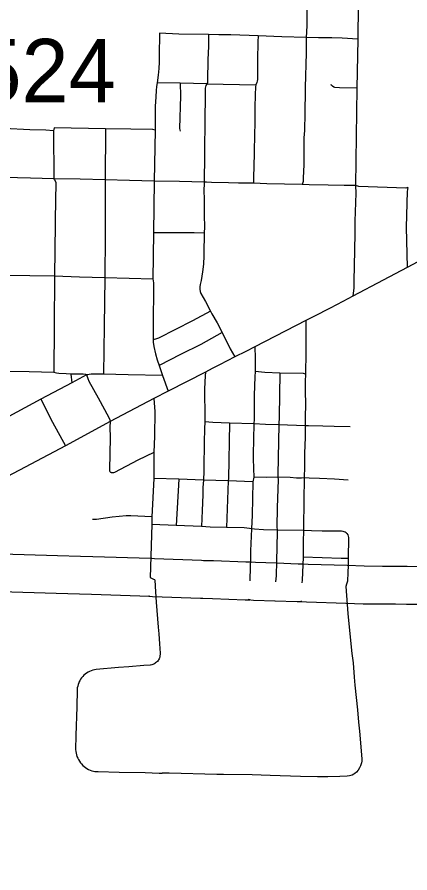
# Model space of a CAD drawing. Extents: x -19 to 366, y -4 to 359.
# Drawn here: x 152.872 to 153.368, y 189.504 to 190.584 of the extents above; entities that cross this region are included whole.
import ezdxf

# ---------------------------------------------------------------- set-up
doc = ezdxf.new("R2010")
doc.units = 0
for name, color, linetype in [('R_Border', 7, 'Continuous'), ('R_Draft', 7, 'Continuous'), ('R_Striping', 7, 'Continuous'), ('Sheet Fence', 7, 'Continuous')]:
    doc.layers.add(name, color=color, linetype=linetype)

msp = doc.modelspace()

# ---------------------------------------------------------------- linework, layer by layer
at = {"layer": 'R_Draft'}
for p, q in [((152.9671, 189.9028), (152.9518, 189.9033)), ((152.9518, 189.9033), (152.9518, 189.9033)), ((153.0404, 189.9006), (152.9671, 189.9028)), ((152.9671, 189.9028), (152.9671, 189.9028)), ((153.0415, 189.9005), (153.0404, 189.9006)), ((153.1671, 189.896), (153.1653, 189.8961)), ((153.1989, 189.8947), (153.1988, 189.8947)), ((153.2326, 189.8936), (153.2314, 189.8936)), ((153.2883, 189.8917), (153.2883, 189.8917)), ((152.9504, 189.8559), (152.9657, 189.8555)), ((152.9657, 189.8555), (153.0389, 189.8532)), ((152.9657, 189.8555), (152.9657, 189.8555)), ((153.0389, 189.8532), (153.0378, 189.8533)), ((153.1654, 189.8487), (153.1635, 189.8488)), ((153.231, 189.8463), (153.2298, 189.8463))]:
    msp.add_line(p, q, dxfattribs=at)
for points in [[(152.9518, 189.9033), (152.9224, 189.9041), (152.8522, 189.9062), (152.7857, 189.9081)], [(153.1653, 189.8961), (153.1605, 189.8961), (153.1196, 189.8976), (153.107, 189.8979), (153.1045, 189.898), (153.0452, 189.9002), (153.0415, 189.9005)], [(153.1988, 189.8947), (153.1725, 189.8956), (153.1671, 189.896)], [(153.2314, 189.8936), (153.2264, 189.8937), (153.1989, 189.8947)], [(153.2883, 189.8917), (153.2391, 189.8932), (153.2326, 189.8936)], [(153.4342, 189.8895), (153.3968, 189.8901), (153.3769, 189.8903), (153.3639, 189.8904), (153.35, 189.8907), (153.333, 189.8907), (153.3096, 189.8911), (153.2883, 189.8917)], [(152.7843, 189.8608), (152.8509, 189.8589), (152.921, 189.8568), (152.9504, 189.8559)], [(153.0378, 189.8533), (153.0425, 189.8529), (153.103, 189.8506), (153.1059, 189.8506), (153.1181, 189.8503), (153.1597, 189.8487), (153.1654, 189.8487)], [(153.1635, 189.8488), (153.1699, 189.8483), (153.1973, 189.8474)], [(153.1972, 189.8474), (153.2253, 189.8463), (153.231, 189.8463)], [(153.2298, 189.8463), (153.237, 189.8459), (153.2869, 189.8444)], [(153.2868, 189.8444), (153.3085, 189.8437), (153.3326, 189.8433), (153.3495, 189.8433), (153.3632, 189.8431), (153.3764, 189.8429), (153.3962, 189.8428), (153.4334, 189.8422)]]:
    msp.add_lwpolyline(points, dxfattribs=at)
at = {"layer": 'R_Striping'}
for points in [[(153.2378, 190.6403), (153.2375, 190.6069), (153.2374, 190.5727), (153.2367, 190.558)], [(153.3024, 190.5991), (153.3019, 190.5559)], [(153.0513, 190.5635), (153.0509, 190.5349)], [(153.1133, 190.5617), (153.0756, 190.5623), (153.0513, 190.5635)], [(153.1133, 190.5617), (153.1131, 190.5469), (153.1126, 190.53)], [(153.1759, 190.5601), (153.1414, 190.5615), (153.1263, 190.5613), (153.1133, 190.5617)], [(153.1759, 190.5601), (153.1756, 190.5524), (153.1752, 190.5296)], [(153.2059, 190.5589), (153.1759, 190.5601)], [(153.2367, 190.558), (153.2059, 190.5589)], [(153.2367, 190.558), (153.2365, 190.5386), (153.2353, 190.4949), (153.2352, 190.4914), (153.2348, 190.4626), (153.2344, 190.4405), (153.2341, 190.4362)], [(153.269, 190.5574), (153.2523, 190.5576), (153.2367, 190.558)], [(153.3019, 190.5559), (153.2819, 190.5573), (153.269, 190.5574)], [(153.3019, 190.5559), (153.3007, 190.4941)], [(153.0509, 190.5349), (153.0508, 190.5267), (153.0505, 190.5187), (153.0499, 190.5106), (153.0486, 190.5009)], [(153.1126, 190.53), (153.112, 190.5043), (153.1121, 190.5032), (153.112, 190.502), (153.1118, 190.5009), (153.1112, 190.4996)], [(153.1752, 190.5296), (153.1752, 190.5113), (153.175, 190.5052), (153.1746, 190.5029), (153.1741, 190.5013), (153.1732, 190.4982)], [(153.0486, 190.5009), (153.0478, 190.4961), (153.0472, 190.4913), (153.0466, 190.483), (153.0461, 190.4708), (153.0458, 190.4411)], [(153.0774, 190.5003), (153.0486, 190.5009)], [(153.0774, 190.5003), (153.0778, 190.4842), (153.0767, 190.4433), (153.0773, 190.4397)], [(153.1112, 190.4996), (153.0774, 190.5003)], [(153.1112, 190.4996), (153.11, 190.4974), (153.1094, 190.4958), (153.1092, 190.4941), (153.1087, 190.4441), (153.1088, 190.4395)], [(153.1112, 190.4996), (153.1732, 190.4982)], [(153.1732, 190.4982), (153.1727, 190.4958), (153.1724, 190.4929), (153.1721, 190.4884), (153.1721, 190.4805), (153.1719, 190.4747), (153.1717, 190.4623), (153.1717, 190.4473), (153.1713, 190.438)], [(153.3007, 190.4941), (153.2788, 190.4944), (153.2727, 190.495), (153.2714, 190.4953), (153.2696, 190.4965), (153.2687, 190.4976), (153.2681, 190.4986)], [(153.3007, 190.4941), (153.2998, 190.4335)], [(152.8877, 190.4417), (152.8553, 190.443)], [(152.9176, 190.4402), (152.9078, 190.4409), (152.8877, 190.4417)], [(152.9183, 190.4442), (152.9176, 190.4402)], [(152.9176, 190.4402), (152.918, 190.3798)], [(152.9833, 190.4429), (152.9183, 190.4442)], [(152.9833, 190.4429), (152.9829, 190.3784)], [(153.0151, 190.4423), (152.9833, 190.4429)], [(153.0458, 190.4411), (153.043, 190.4419), (153.0151, 190.4423)], [(153.0458, 190.4411), (153.0446, 190.3768)], [(153.1088, 190.4395), (153.1083, 190.4285), (153.108, 190.4097), (153.1078, 190.3754)], [(153.1713, 190.438), (153.171, 190.4114), (153.1701, 190.3814), (153.1702, 190.3741)], [(153.2341, 190.4362), (153.2338, 190.4312), (153.2334, 190.3976), (153.2326, 190.3805), (153.2326, 190.3765), (153.2314, 190.3724)], [(153.2998, 190.4335), (153.299, 190.3712)], [(152.8885, 190.3805), (152.8555, 190.3813)], [(152.918, 190.3798), (152.8885, 190.3805)], [(152.918, 190.3798), (152.919, 190.3785), (152.9205, 190.3754), (152.9197, 190.328), (152.9196, 190.3227), (152.919, 190.2567)], [(152.9513, 190.3791), (152.918, 190.3798)], [(152.9829, 190.3784), (152.9513, 190.3791)], [(152.9829, 190.3784), (152.9826, 190.3079), (152.9824, 190.2548)], [(153.0135, 190.3776), (152.9829, 190.3784)], [(153.0446, 190.3768), (153.0135, 190.3776)], [(153.0446, 190.3768), (153.0438, 190.3115)], [(153.0766, 190.3761), (153.0446, 190.3768)], [(153.1078, 190.3754), (153.0766, 190.3761)], [(153.1078, 190.3754), (153.1075, 190.3631), (153.1078, 190.3555), (153.1079, 190.3336), (153.1081, 190.319), (153.1077, 190.3112)], [(153.1702, 190.3741), (153.151, 190.3743), (153.1385, 190.3746), (153.1169, 190.3752), (153.1106, 190.3754), (153.1078, 190.3754)], [(153.2314, 190.3724), (153.1867, 190.3735), (153.1702, 190.3741)], [(153.2643, 190.3717), (153.2405, 190.3721), (153.2314, 190.3724)], [(153.299, 190.3712), (153.2847, 190.3712), (153.2643, 190.3717)], [(153.299, 190.3712), (153.2991, 190.3616), (153.2982, 190.3263), (153.2979, 190.3117), (153.2975, 190.2894), (153.2966, 190.2509), (153.2967, 190.2422), (153.2955, 190.2318)], [(153.3648, 190.3688), (153.3623, 190.3677), (153.3029, 190.3698), (153.299, 190.3712)], [(153.3648, 190.3688), (153.364, 190.3635), (153.363, 190.3185), (153.3641, 190.2677)], [(153.5485, 190.3589), (153.5398, 190.357), (153.5329, 190.355), (153.5232, 190.3513), (153.5182, 190.3492), (153.5135, 190.3469), (153.5023, 190.3413), (153.4882, 190.334), (153.4831, 190.3313), (153.4541, 190.3159), (153.4242, 190.2997), (153.4235, 190.2993), (153.4173, 190.2961), (153.3641, 190.2677)], [(153.0438, 190.3115), (153.0431, 190.2532)], [(153.1077, 190.3112), (153.0952, 190.3116), (153.0438, 190.3115)], [(153.1077, 190.3112), (153.1077, 190.3034), (153.1074, 190.293), (153.1075, 190.2826), (153.107, 190.2722), (153.1058, 190.2623), (153.1039, 190.2512), (153.1029, 190.2464), (153.1023, 190.2435), (153.1021, 190.2419), (153.1021, 190.2404), (153.1026, 190.2377), (153.1037, 190.2352), (153.1096, 190.2248), (153.1156, 190.2128)], [(153.3641, 190.2677), (153.3338, 190.2517), (153.2955, 190.2318)], [(152.8876, 190.2573), (152.8557, 190.2579)], [(152.919, 190.2567), (152.8876, 190.2573)], [(152.919, 190.2567), (152.9184, 190.1939), (152.9179, 190.1353)], [(152.9505, 190.2557), (152.919, 190.2567)], [(152.9824, 190.2548), (152.9505, 190.2557)], [(152.9824, 190.2548), (152.9814, 190.1938), (152.9805, 190.1333)], [(153.0132, 190.254), (152.9824, 190.2548)], [(153.0431, 190.2532), (153.0132, 190.254)], [(153.0431, 190.2532), (153.0432, 190.2513), (153.0437, 190.248), (153.0438, 190.2458), (153.0433, 190.1936), (153.0432, 190.1838), (153.0433, 190.1766)], [(153.2955, 190.2318), (153.2829, 190.225), (153.2669, 190.2166), (153.2463, 190.2059), (153.236, 190.2008)], [(153.1156, 190.2128), (153.0929, 190.2007), (153.0502, 190.1787), (153.0476, 190.1777), (153.0433, 190.1766)], [(153.1156, 190.2128), (153.1176, 190.2095), (153.1241, 190.1978), (153.1305, 190.1856)], [(153.236, 190.2008), (153.1718, 190.1678)], [(153.236, 190.2008), (153.2363, 190.1611)], [(153.1305, 190.1856), (153.1034, 190.1708), (153.0779, 190.158), (153.0509, 190.1441)], [(153.1305, 190.1856), (153.1408, 190.1654), (153.1467, 190.1553)], [(153.0433, 190.1766), (153.0435, 190.1738), (153.0444, 190.168), (153.0464, 190.1588), (153.0486, 190.1513), (153.0509, 190.1441)], [(153.1718, 190.1678), (153.1604, 190.1618), (153.1467, 190.1553)], [(153.1718, 190.1678), (153.1721, 190.1536), (153.1721, 190.1367)], [(153.2363, 190.1611), (153.2358, 190.1331)], [(153.1467, 190.1553), (153.1273, 190.1451), (153.1177, 190.1402), (153.1093, 190.1357)], [(152.8867, 190.136), (152.8605, 190.1366), (152.8571, 190.1362), (152.8546, 190.1364)], [(152.9179, 190.1353), (152.8867, 190.136)], [(153.0509, 190.1441), (153.0552, 190.1315)], [(153.1721, 190.1367), (153.1717, 190.13), (153.1711, 190.1066), (153.1709, 190.0766), (153.1705, 190.0707)], [(153.2035, 190.1347), (153.1845, 190.1354), (153.1721, 190.1367)], [(152.9393, 190.1333), (152.9335, 190.1335), (152.9244, 190.1342), (152.9215, 190.1346), (152.9179, 190.1353)], [(152.9393, 190.1333), (152.9408, 190.1224)], [(152.9494, 190.1333), (152.9393, 190.1333)], [(152.9594, 190.1322), (152.9408, 190.1224)], [(152.9594, 190.1322), (152.9582, 190.1327), (152.955, 190.1333), (152.9494, 190.1333)], [(152.9805, 190.1333), (152.9653, 190.1333), (152.9627, 190.1329), (152.9609, 190.1324), (152.9594, 190.1322)], [(152.9594, 190.1322), (152.9607, 190.1278), (152.9623, 190.1243), (152.9739, 190.1032)], [(153.0119, 190.1325), (152.9805, 190.1333)], [(153.0552, 190.1315), (153.0119, 190.1325)], [(153.0552, 190.1315), (153.0622, 190.1118)], [(153.1093, 190.1357), (153.0622, 190.1118)], [(153.1093, 190.1357), (153.1092, 190.1313), (153.1081, 190.1147), (153.1083, 190.1002), (153.1086, 190.0923), (153.1085, 190.0733)], [(153.2035, 190.1347), (153.2024, 190.0799), (153.2021, 190.0693)], [(153.2358, 190.1331), (153.233, 190.134), (153.2035, 190.1347)], [(153.2358, 190.1331), (153.2353, 190.1241), (153.2353, 190.1158), (153.2357, 190.0912), (153.2354, 190.0832), (153.2352, 190.0681)], [(152.9408, 190.1224), (152.9015, 190.1015)], [(153.0622, 190.1118), (153.0444, 190.1025)], [(152.9015, 190.1015), (152.8512, 190.0745)], [(152.9015, 190.1015), (152.9162, 190.0727)], [(152.9739, 190.1032), (152.9875, 190.0786), (152.9888, 190.0755), (152.9891, 190.0734)], [(153.0444, 190.1025), (152.9891, 190.0734)], [(153.0444, 190.1025), (153.0453, 190.0862), (153.0451, 190.0551), (153.0442, 190.0345)], [(152.9162, 190.0727), (152.9325, 190.043)], [(152.9891, 190.0734), (152.9325, 190.043)], [(152.9891, 190.0734), (152.9888, 190.0662), (152.9891, 190.0535), (152.9881, 190.0124), (152.9883, 190.0114), (152.9888, 190.0106), (152.9894, 190.0098), (152.9902, 190.0092)], [(153.1085, 190.0733), (153.1082, 190.0642), (153.1079, 190.0473), (153.1076, 190.0408), (153.1073, 190.0215), (153.1074, 190.011), (153.1071, 189.9997)], [(153.1398, 190.0715), (153.1187, 190.0724), (153.1085, 190.0733)], [(153.1398, 190.0715), (153.1383, 190.0018), (153.1381, 189.9987)], [(153.1705, 190.0707), (153.1398, 190.0715)], [(153.1705, 190.0707), (153.1696, 190.0319), (153.1698, 190.0267), (153.1699, 190.0142), (153.1705, 190.0035)], [(153.2021, 190.0693), (153.185, 190.0699), (153.1705, 190.0707)], [(153.2021, 190.0693), (153.2006, 190.0068), (153.2009, 190.0031)], [(153.2352, 190.0681), (153.2021, 190.0693)], [(153.2352, 190.0681), (153.2352, 190.0534), (153.2346, 190.0335), (153.2345, 190.0167), (153.2341, 190.0023)], [(153.2921, 190.0669), (153.2721, 190.0671), (153.2576, 190.0677), (153.2394, 190.0681), (153.2352, 190.0681)], [(152.9325, 190.043), (152.8523, 190.0005)], [(153.0442, 190.0345), (153.0241, 190.0249), (152.9947, 190.0093), (152.9935, 190.0089), (152.9923, 190.0087), (152.9911, 190.0089), (152.9902, 190.0092)], [(153.0442, 190.0345), (153.0441, 190.0016)], [(153.0441, 190.0016), (153.0419, 189.9531)], [(153.0759, 190.0007), (153.0441, 190.0016)], [(153.0759, 190.0007), (153.0726, 189.9425)], [(153.1071, 189.9997), (153.0759, 190.0007)], [(153.1071, 189.9997), (153.1062, 189.9901), (153.106, 189.9808), (153.1051, 189.9614), (153.1046, 189.9411)], [(153.1381, 189.9987), (153.1071, 189.9997)], [(153.1381, 189.9987), (153.1359, 189.94)], [(153.1694, 189.9976), (153.1381, 189.9987)], [(153.1694, 189.9976), (153.1684, 189.9554), (153.1677, 189.9382)], [(153.1705, 190.0035), (153.1694, 189.9976)], [(153.2009, 190.0031), (153.186, 190.003), (153.1705, 190.0035)], [(153.2009, 190.0031), (153.2012, 190.0002), (153.2, 189.9647), (153.1997, 189.9405), (153.1998, 189.9365)], [(153.2341, 190.0023), (153.2307, 190.0021), (153.2243, 190.0022), (153.2164, 190.0027), (153.2009, 190.0031)], [(153.2341, 190.0023), (153.2342, 189.9938), (153.2337, 189.9825), (153.2334, 189.9672), (153.2333, 189.946), (153.233, 189.9358)], [(153.2896, 189.9995), (153.2724, 190.0006), (153.2532, 190.0015), (153.2403, 190.0019), (153.2341, 190.0023)], [(153.0419, 189.9531), (153.015, 189.9545), (153.0091, 189.9545), (153.0003, 189.9538), (152.9918, 189.9529), (152.9718, 189.9498), (152.9697, 189.9497), (152.9669, 189.9498)], [(153.0419, 189.9531), (153.0419, 189.9437)], [(153.0419, 189.9437), (153.0396, 189.8769)], [(153.0726, 189.9425), (153.0419, 189.9437)], [(153.1046, 189.9411), (153.0726, 189.9425)], [(153.1359, 189.94), (153.1153, 189.9404), (153.1046, 189.9411)], [(153.1677, 189.9382), (153.1649, 189.9386), (153.1581, 189.9392), (153.1359, 189.94)], [(153.1677, 189.9382), (153.1663, 189.9104), (153.1663, 189.8995), (153.1657, 189.8908), (153.1653, 189.8724)], [(153.1998, 189.9365), (153.1827, 189.937), (153.1714, 189.9378), (153.1677, 189.9382)], [(153.1998, 189.9365), (153.2, 189.9337), (153.1992, 189.8975), (153.1987, 189.8789), (153.198, 189.8711)], [(153.233, 189.9358), (153.1998, 189.9365)], [(153.233, 189.9358), (153.2327, 189.9217), (153.2328, 189.9023)], [(153.2879, 189.9323), (153.2869, 189.9332), (153.2858, 189.9339), (153.2832, 189.9347), (153.2812, 189.935), (153.2782, 189.9352), (153.2657, 189.9351), (153.2566, 189.9352), (153.2433, 189.9356), (153.233, 189.9358)], [(153.2879, 189.9323), (153.2891, 189.9306), (153.2896, 189.9287), (153.2898, 189.927), (153.2896, 189.9006)], [(153.2328, 189.9023), (153.2321, 189.8831), (153.2313, 189.8735), (153.2312, 189.87)], [(153.2896, 189.9006), (153.2809, 189.9008), (153.2328, 189.9023)], [(153.2896, 189.9006), (153.2896, 189.8919), (153.289, 189.8832), (153.2886, 189.8722), (153.2876, 189.8681)], [(153.0396, 189.8769), (153.044, 189.8748), (153.0449, 189.874), (153.0453, 189.8732), (153.0462, 189.8588), (153.0472, 189.8454)], [(153.2876, 189.8681), (153.2868, 189.8652), (153.2892, 189.8313), (153.2937, 189.7845), (153.2941, 189.7807), (153.2952, 189.7751), (153.2959, 189.769), (153.2971, 189.7508), (153.2981, 189.7407)], [(153.0472, 189.8454), (153.0497, 189.8141), (153.0504, 189.8057), (153.0513, 189.7932), (153.0522, 189.7813), (153.0519, 189.7767), (153.0518, 189.7764), (153.0514, 189.7752), (153.0509, 189.774), (153.0503, 189.7729), (153.0495, 189.7719), (153.0487, 189.7709), (153.0478, 189.77), (153.0476, 189.7698), (153.0464, 189.7689), (153.0453, 189.7682), (153.0441, 189.7675), (153.0428, 189.767), (153.0415, 189.7666), (153.0402, 189.7663), (153.0395, 189.7662), (153.0314, 189.7656), (153.0125, 189.764), (152.9998, 189.763), (152.9716, 189.7607), (152.9694, 189.7604), (152.9673, 189.7598), (152.9652, 189.7591), (152.9632, 189.7583), (152.9613, 189.7572), (152.9594, 189.7561), (152.9576, 189.7548), (152.956, 189.7533), (152.9545, 189.7518), (152.9531, 189.7501), (152.9518, 189.7483), (152.9507, 189.7464), (152.9497, 189.7445), (152.9495, 189.7438), (152.9487, 189.7419), (152.9481, 189.7398), (152.9476, 189.7376), (152.9473, 189.7355), (152.9473, 189.7351), (152.9468, 189.7137), (152.9459, 189.6772), (152.9455, 189.6597), (152.9457, 189.6574), (152.946, 189.6552), (152.9466, 189.6531), (152.9472, 189.6509), (152.9481, 189.6489), (152.9491, 189.6469), (152.9502, 189.645), (152.9515, 189.6431), (152.9528, 189.6415), (152.9545, 189.6397), (152.9561, 189.6382), (152.9579, 189.6369), (152.9597, 189.6357), (152.9617, 189.6346), (152.9637, 189.6337), (152.9658, 189.633), (152.9679, 189.6324), (152.9697, 189.632), (152.9739, 189.6318), (153.0004, 189.6312), (153.0334, 189.6306), (153.0509, 189.63), (153.0546, 189.63)], [(153.2981, 189.7407), (153.3012, 189.7097), (153.3026, 189.694), (153.3039, 189.6829), (153.3062, 189.6581), (153.3068, 189.6475), (153.3067, 189.6452), (153.3063, 189.6427), (153.3053, 189.6393)], [(153.3053, 189.6393), (153.304, 189.6365), (153.3022, 189.6337), (153.3001, 189.6311), (153.2981, 189.6293), (153.2966, 189.6284), (153.2946, 189.6275), (153.2913, 189.6265), (153.2885, 189.6261), (153.2791, 189.6255), (153.2638, 189.6252), (153.251, 189.6254), (153.2293, 189.6258), (153.1911, 189.627), (153.1684, 189.6277), (153.1322, 189.6281), (153.1238, 189.6282), (153.0636, 189.6299), (153.0546, 189.63)]]:
    msp.add_lwpolyline(points, dxfattribs=at)
at = {"layer": 'Sheet Fence'}
for points in [[(156.5095, 189.3937), (156.4476, 191.6563), (156.2114, 200.2762), (155.9745, 208.8963), (155.7368, 217.5164), (155.4984, 226.1367), (155.2592, 234.7572), (155.0193, 243.3778), (154.7787, 251.9985), (154.5373, 260.6194), (154.2952, 269.2404), (154.0523, 277.8615), (153.8087, 286.4828), (153.5644, 295.1042), (153.3193, 303.7258), (153.0735, 312.3475), (152.827, 320.9694), (152.5798, 329.5914), (152.3318, 338.2135), (152.0831, 346.8358)], [(154.1159, 1.8709), (153.9063, 10.4874), (153.696, 19.1041), (153.485, 27.7209), (153.2733, 36.3378), (153.0608, 44.9549), (152.8476, 53.5721), (152.6337, 62.1894), (152.419, 70.8069), (152.2036, 79.4245), (151.9875, 88.0422), (151.7707, 96.6601), (151.5531, 105.2782), (151.3348, 113.8963), (151.1158, 122.5147), (150.8961, 131.1331), (150.6757, 139.7517), (150.4545, 148.3704), (150.2326, 156.9893), (150.0101, 165.6083), (149.7867, 174.2275), (149.5627, 182.8468), (149.338, 191.4662), (149.1125, 200.0858), (148.8864, 208.7055), (148.6595, 217.3254), (148.4319, 225.9454), (148.2037, 234.5655), (147.9747, 243.1858), (147.745, 251.8063), (147.5146, 260.4269), (147.2835, 269.0476), (147.0517, 277.6685), (146.8191, 286.2895), (146.5859, 294.9106), (146.352, 303.5319), (146.1174, 312.1534), (145.8821, 320.775), (145.6461, 329.3967), (145.4094, 338.0186), (145.172, 346.6406)], [(0, 189.5162), (7.1121, 189.5206), (14.2243, 189.5339), (21.3364, 189.556), (28.4484, 189.5869), (35.5605, 189.6267), (42.6725, 189.6754), (49.7844, 189.7329), (56.8962, 189.7992), (64.0079, 189.8744), (71.1196, 189.9584), (78.2311, 190.0512), (85.3425, 190.1529), (92.4538, 190.2635), (99.5649, 190.3829), (106.6759, 190.5111), (113.7867, 190.6482), (120.8974, 190.7941), (128.0078, 190.9489), (135.1181, 191.1125), (142.2282, 191.2849), (149.338, 191.4662), (156.4476, 191.6563), (163.5569, 191.8553), (170.666, 192.0631), (177.7749, 192.2798), (184.8835, 192.5053), (191.9917, 192.7396), (199.0997, 192.9828), (206.2074, 193.2348), (213.3147, 193.4956), (220.4218, 193.7653), (227.5285, 194.0438), (234.6348, 194.3312), (241.7408, 194.6274), (248.8464, 194.9324), (255.9516, 195.2463), (263.0564, 195.569), (270.1608, 195.9005), (277.2648, 196.2409), (284.3683, 196.5901), (291.4715, 196.9481), (298.5741, 197.315), (305.6763, 197.6907), (312.7781, 198.0753), (319.8793, 198.4686), (326.9801, 198.8708), (334.0804, 199.2818), (341.1801, 199.7017)], [(0, 180.8999), (7.1228, 180.9044), (14.2457, 180.9176), (21.3685, 180.9397), (28.4912, 180.9706), (35.614, 181.0103), (42.7366, 181.0589), (49.8592, 181.1163), (56.9818, 181.1825), (64.1042, 181.2575), (71.2266, 181.3414), (78.3488, 181.4341), (85.4709, 181.5357), (92.5929, 181.646), (99.7147, 181.7652), (106.8364, 181.8933), (113.9579, 182.0301), (121.0793, 182.1758), (128.2005, 182.3303), (135.3214, 182.4936), (142.4422, 182.6658), (149.5627, 182.8468), (156.683, 183.0366), (163.8031, 183.2352), (170.9229, 183.4427), (178.0425, 183.659), (185.1617, 183.8841), (192.2807, 184.1181), (199.3994, 184.3608), (206.5178, 184.6124), (213.6359, 184.8728), (220.7537, 185.1421), (227.8711, 185.4201), (234.9881, 185.707), (242.1048, 186.0027), (249.2212, 186.3073), (256.3371, 186.6206), (263.4526, 186.9428), (270.5678, 187.2738), (277.6825, 187.6136), (284.7968, 187.9622), (291.9107, 188.3197), (299.0241, 188.6859), (306.1371, 189.061), (313.2495, 189.4449), (320.3615, 189.8377), (327.4731, 190.2392), (334.5841, 190.6495), (341.6946, 191.0687)]]:
    msp.add_spline(points, degree=3, dxfattribs=at)

# ---------------------------------------------------------------- texts
at = {"layer": 'R_Border'}
msp.add_text('Pop. 193,524', height=0.08, dxfattribs=at).set_placement((152.3597, 190.4762))

doc.saveas('drawing.dxf')
